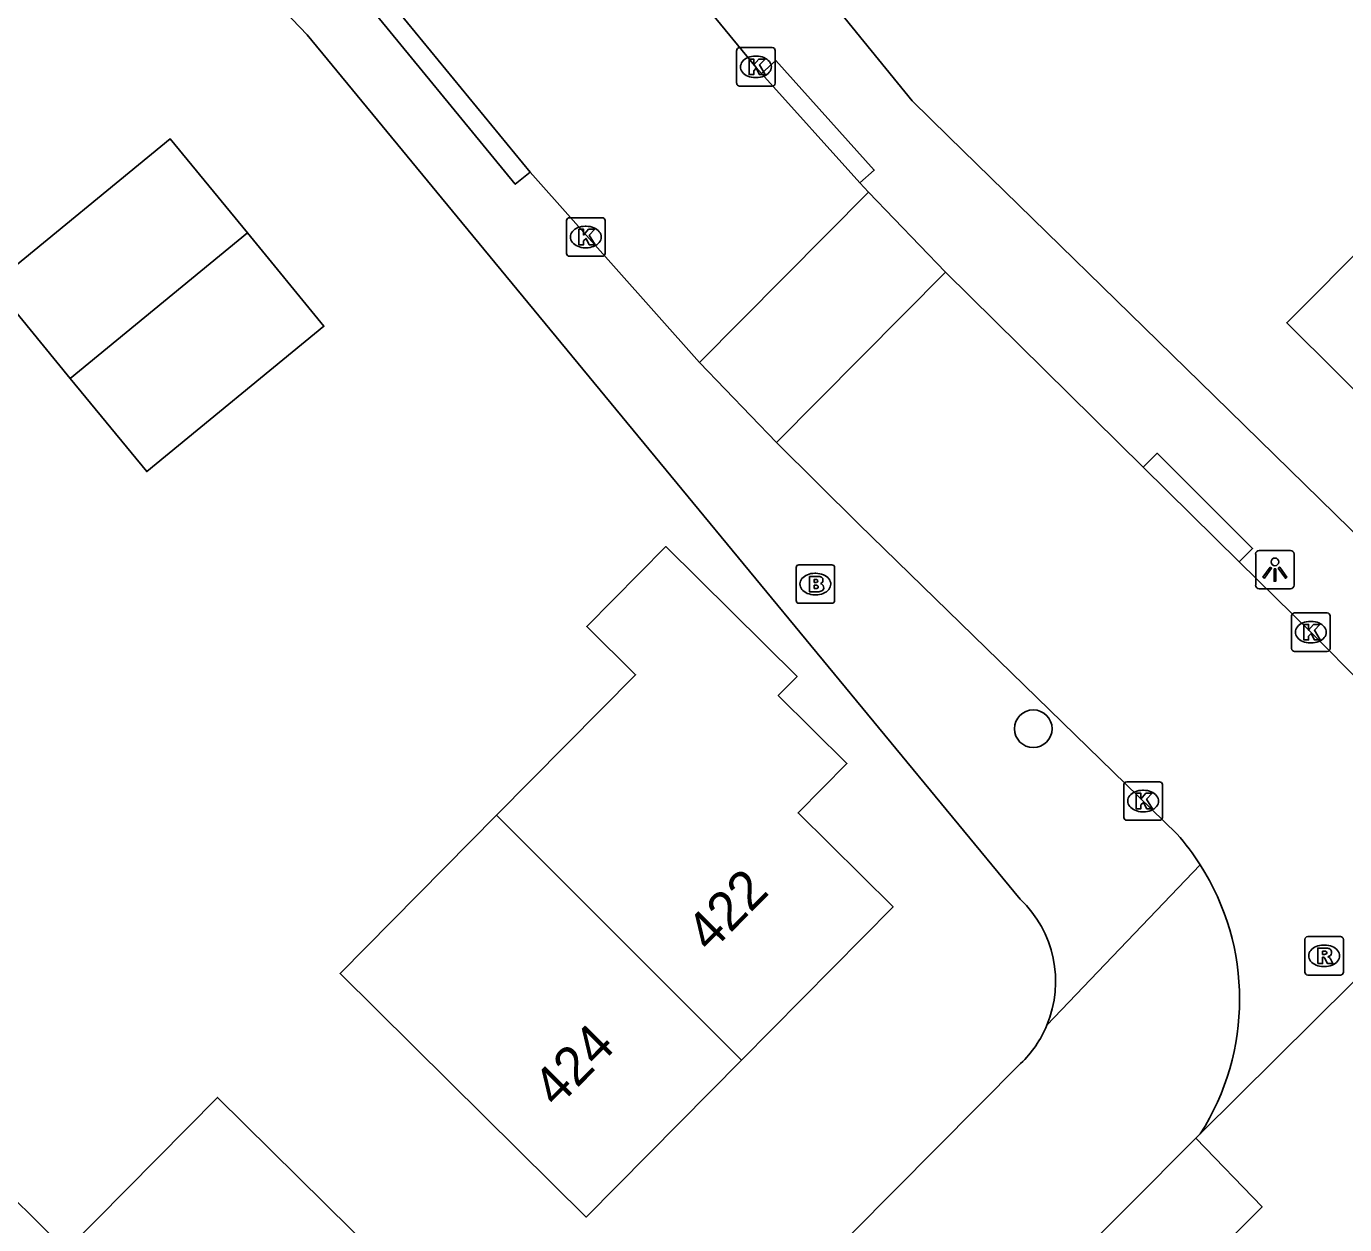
# Model space of a CAD drawing. Extents: x 157767 to 159171, y 387842 to 389425.
# Drawn here: x 158444.52 to 158478.77, y 388679.94 to 388711.07 of the extents above; entities that cross this region are included whole.
import ezdxf

# ---------------------------------------------------------------- set-up
doc = ezdxf.new("R2010")
doc.units = 0
for name, color, linetype in [('IMGEO_Boom', 7, 'Continuous'), ('IMGEO_Brandkraan', 7, 'Continuous'), ('IMGEO_Kolk', 7, 'Continuous'), ('IMGEO_Lichtpunt', 7, 'Continuous'), ('IMGEO_Muur', 7, 'Continuous'), ('IMGEO_Pand', 7, 'Continuous'), ('IMGEO_Pand_nummerreeks', 7, 'Continuous'), ('IMGEO_Rijbaan_lokaal_gesloten', 7, 'Continuous'), ('IMGEO_Rijbaan_lokaal_open', 7, 'Continuous'), ('IMGEO_Rioolput', 7, 'Continuous'), ('IMGEO_Voetpad_open', 7, 'Continuous')]:
    doc.layers.add(name, color=color, linetype=linetype)

msp = doc.modelspace()

# ---------------------------------------------------------------- linework, layer by layer
at = {"layer": 'IMGEO_Boom'}
msp.add_circle((158470.681, 388692.826), 0.489, dxfattribs=at)
at = {"layer": 'IMGEO_Brandkraan'}
for p, q in [((158464.518, 388696.157), (158464.518, 388697.009)), ((158464.593, 388697.083), (158465.445, 388697.083)), ((158465.006, 388696.863), (158465.031, 388696.863)), ((158465.519, 388697.009), (158465.519, 388696.157)), ((158465.029, 388696.303), (158465.004, 388696.303)), ((158465.445, 388696.083), (158464.593, 388696.083))]:
    msp.add_line(p, q, dxfattribs=at)
for points in [[(158464.518, 388696.157), (158464.518, 388697.009)], [(158464.593, 388697.083), (158465.445, 388697.083)], [(158465.519, 388697.009), (158465.519, 388696.157)], [(158464.866, 388696.783), (158464.866, 388696.383), (158465.079, 388696.383)], [(158465.097, 388696.783), (158464.866, 388696.783)], [(158465.045, 388696.702), (158464.991, 388696.702), (158464.991, 388696.626)], [(158464.991, 388696.626), (158465.044, 388696.626)], [(158465.053, 388696.55), (158464.991, 388696.55), (158464.991, 388696.469)], [(158464.991, 388696.469), (158465.053, 388696.469)], [(158465.445, 388696.083), (158464.593, 388696.083)]]:
    msp.add_lwpolyline(points, dxfattribs=at)
for centre, radius, start, end in [((158464.595, 388697.007), 0.0765, 91.552, 178.448), ((158464.595, 388697.007), 0.0765, 91.552, 178.448), ((158465.443, 388697.007), 0.0765, 1.552, 88.448), ((158465.443, 388697.007), 0.0765, 1.552, 88.448), ((158465.046, 388696.664), 0.0379, 267.8285, 90.9355), ((158465.054, 388696.509), 0.0404, 269.8759, 90.5077), ((158465.101, 388696.638), 0.145, 59.4692, 91.5367), ((158465.126, 388696.685), 0.0922, 285.5137, 58.1501), ((158465.131, 388696.493), 0.105, 301.3115, 78.989), ((158464.595, 388696.159), 0.0765, 181.552, 268.448), ((158464.595, 388696.159), 0.0765, 181.552, 268.448), ((158465.085, 388696.634), 0.251, 268.6676, 293.5347), ((158465.443, 388696.159), 0.0765, 271.552, 358.448), ((158465.443, 388696.159), 0.0765, 271.552, 358.448)]:
    msp.add_arc(centre, radius, start, end, dxfattribs=at)
for centre, major_axis, ratio, start_param, end_param in [((158465.005, 388696.583), (-0.387, 0.002), 0.722429, 4.712389, 7.853982), ((158465.03, 388696.583), (-0.39, 0.002), 0.717154, 1.570796, 4.712389)]:
    msp.add_ellipse(centre, major_axis=major_axis, ratio=ratio, start_param=start_param, end_param=end_param, dxfattribs=at)
at = {"layer": 'IMGEO_Kolk'}
for p, q in [((158463.049, 388710.518), (158463.901, 388710.518)), ((158462.974, 388709.592), (158462.974, 388710.444)), ((158463.462, 388710.298), (158463.487, 388710.298)), ((158463.975, 388710.444), (158463.975, 388709.592)), ((158463.901, 388709.518), (158463.049, 388709.518)), ((158463.485, 388709.738), (158463.46, 388709.738)), ((158458.628, 388706.098), (158459.48, 388706.098)), ((158458.553, 388705.172), (158458.553, 388706.024)), ((158459.041, 388705.878), (158459.066, 388705.878)), ((158459.554, 388706.024), (158459.554, 388705.172)), ((158459.48, 388705.098), (158458.628, 388705.098)), ((158459.064, 388705.318), (158459.039, 388705.318)), ((158477.466, 388695.833), (158478.318, 388695.833)), ((158477.391, 388694.907), (158477.391, 388695.759)), ((158477.879, 388695.613), (158477.904, 388695.613)), ((158478.392, 388695.759), (158478.392, 388694.907)), ((158478.318, 388694.833), (158477.466, 388694.833)), ((158477.902, 388695.053), (158477.877, 388695.053)), ((158473.034, 388690.521), (158473.034, 388691.373)), ((158473.109, 388691.447), (158473.961, 388691.447)), ((158474.035, 388691.373), (158474.035, 388690.521)), ((158473.522, 388691.227), (158473.547, 388691.227)), ((158473.545, 388690.667), (158473.52, 388690.667)), ((158473.961, 388690.447), (158473.109, 388690.447))]:
    msp.add_line(p, q, dxfattribs=at)
for points in [[(158463.049, 388710.518), (158463.901, 388710.518)], [(158462.974, 388709.592), (158462.974, 388710.444)], [(158463.295, 388710.218), (158463.418, 388710.218), (158463.418, 388710.067), (158463.548, 388710.218), (158463.712, 388710.218), (158463.566, 388710.067), (158463.719, 388709.818), (158463.567, 388709.818), (158463.482, 388709.982), (158463.418, 388709.915), (158463.418, 388709.818), (158463.295, 388709.818), (158463.295, 388710.218)], [(158463.975, 388710.444), (158463.975, 388709.592)], [(158463.901, 388709.518), (158463.049, 388709.518)], [(158458.628, 388706.098), (158459.48, 388706.098)], [(158458.553, 388705.172), (158458.553, 388706.024)], [(158458.874, 388705.798), (158458.997, 388705.798), (158458.997, 388705.647), (158459.127, 388705.798), (158459.291, 388705.798), (158459.145, 388705.647), (158459.298, 388705.398), (158459.146, 388705.398), (158459.061, 388705.562), (158458.997, 388705.495), (158458.997, 388705.398), (158458.874, 388705.398), (158458.874, 388705.798)], [(158459.554, 388706.024), (158459.554, 388705.172)], [(158459.48, 388705.098), (158458.628, 388705.098)], [(158477.466, 388695.833), (158478.318, 388695.833)], [(158477.391, 388694.907), (158477.391, 388695.759)], [(158477.712, 388695.533), (158477.835, 388695.533), (158477.835, 388695.382), (158477.965, 388695.533), (158478.129, 388695.533), (158477.983, 388695.382), (158478.136, 388695.133), (158477.984, 388695.133), (158477.899, 388695.297), (158477.835, 388695.23), (158477.835, 388695.133), (158477.712, 388695.133), (158477.712, 388695.533)], [(158478.392, 388695.759), (158478.392, 388694.907)], [(158478.318, 388694.833), (158477.466, 388694.833)], [(158473.034, 388690.521), (158473.034, 388691.373)], [(158473.109, 388691.447), (158473.961, 388691.447)], [(158474.035, 388691.373), (158474.035, 388690.521)], [(158473.355, 388691.147), (158473.478, 388691.147), (158473.478, 388690.996), (158473.608, 388691.147), (158473.772, 388691.147), (158473.626, 388690.996), (158473.779, 388690.747), (158473.627, 388690.747), (158473.542, 388690.911), (158473.478, 388690.844), (158473.478, 388690.747), (158473.355, 388690.747), (158473.355, 388691.147)], [(158473.961, 388690.447), (158473.109, 388690.447)]]:
    msp.add_lwpolyline(points, dxfattribs=at)
for centre, start, end in [((158463.051, 388710.442), 91.552, 178.448), ((158463.051, 388710.442), 91.552, 178.448), ((158463.899, 388710.442), 1.552, 88.448), ((158463.899, 388710.442), 1.552, 88.448), ((158463.051, 388709.594), 181.552, 268.448), ((158463.051, 388709.594), 181.552, 268.448), ((158463.899, 388709.594), 271.552, 358.448), ((158463.899, 388709.594), 271.552, 358.448), ((158458.63, 388706.022), 91.552, 178.448), ((158458.63, 388706.022), 91.552, 178.448), ((158459.478, 388706.022), 1.552, 88.448), ((158459.478, 388706.022), 1.552, 88.448), ((158458.63, 388705.174), 181.552, 268.448), ((158458.63, 388705.174), 181.552, 268.448), ((158459.478, 388705.174), 271.552, 358.448), ((158459.478, 388705.174), 271.552, 358.448), ((158477.468, 388695.757), 91.552, 178.448), ((158477.468, 388695.757), 91.552, 178.448), ((158478.316, 388695.757), 1.552, 88.448), ((158478.316, 388695.757), 1.552, 88.448), ((158477.468, 388694.909), 181.552, 268.448), ((158477.468, 388694.909), 181.552, 268.448), ((158478.316, 388694.909), 271.552, 358.448), ((158478.316, 388694.909), 271.552, 358.448), ((158473.111, 388691.371), 91.552, 178.448), ((158473.111, 388691.371), 91.552, 178.448), ((158473.959, 388691.371), 1.552, 88.448), ((158473.959, 388691.371), 1.552, 88.448), ((158473.111, 388690.523), 181.552, 268.448), ((158473.111, 388690.523), 181.552, 268.448), ((158473.959, 388690.523), 271.552, 358.448), ((158473.959, 388690.523), 271.552, 358.448)]:
    msp.add_arc(centre, 0.0765, start, end, dxfattribs=at)
for centre, major_axis, ratio, start_param, end_param in [((158463.461, 388710.018), (-0.387, 0.002), 0.722429, 4.712389, 7.853982), ((158463.486, 388710.018), (-0.39, 0.002), 0.717154, 1.570796, 4.712389), ((158459.04, 388705.598), (-0.387, 0.002), 0.722429, 4.712389, 7.853982), ((158459.065, 388705.598), (-0.39, 0.002), 0.717154, 1.570796, 4.712389), ((158477.878, 388695.333), (-0.387, 0.002), 0.722429, 4.712389, 7.853982), ((158477.903, 388695.333), (-0.39, 0.002), 0.717154, 1.570796, 4.712389), ((158473.521, 388690.947), (-0.387, 0.002), 0.722429, 4.712389, 7.853982), ((158473.546, 388690.947), (-0.39, 0.002), 0.717154, 1.570796, 4.712389)]:
    msp.add_ellipse(centre, major_axis=major_axis, ratio=ratio, start_param=start_param, end_param=end_param, dxfattribs=at)
at = {"layer": 'IMGEO_Lichtpunt'}
for p, q in [((158476.459, 388697.362), (158476.459, 388696.555)), ((158476.459, 388697.362), (158476.459, 388696.555)), ((158477.361, 388697.457), (158476.553, 388697.457)), ((158477.361, 388697.457), (158476.553, 388697.457)), ((158477.455, 388696.555), (158477.455, 388697.362)), ((158477.455, 388696.555), (158477.455, 388697.362)), ((158476.553, 388696.461), (158477.361, 388696.461)), ((158476.553, 388696.461), (158477.361, 388696.461))]:
    msp.add_line(p, q, dxfattribs=at)
for points in [[(158476.833, 388697.026), (158476.872, 388696.998), (158476.684, 388696.736), (158476.646, 388696.763), (158476.833, 388697.026)], [(158476.935, 388696.978), (158476.982, 388696.978), (158476.982, 388696.656), (158476.935, 388696.656), (158476.935, 388696.978)], [(158477.045, 388696.998), (158477.083, 388697.025), (158477.27, 388696.763), (158477.231, 388696.735), (158477.045, 388696.998)]]:
    msp.add_lwpolyline(points, dxfattribs=at)
msp.add_circle((158476.958, 388697.16), 0.0994, dxfattribs=at)
for centre, start, end in [((158476.553, 388697.362), 90, 180), ((158476.553, 388697.362), 90, 180), ((158477.361, 388697.362), 0, 90), ((158477.361, 388697.362), 0, 90), ((158476.553, 388696.555), 180, 270), ((158476.553, 388696.555), 180, 270), ((158477.361, 388696.555), 270, 0), ((158477.361, 388696.555), 270, 360)]:
    msp.add_arc(centre, 0.0946, start, end, dxfattribs=at)
at = {"layer": 'IMGEO_Muur'}
for points in [[(158468.482, 388708.212), (158475.377, 388701.475)], [(158455.716, 388706.125), (158461.554, 388699.052)]]:
    msp.add_lwpolyline(points, dxfattribs=at)
at = {"layer": 'IMGEO_Pand'}
for points in [[(158496.71, 388717.621), (158491.818, 388712.709), (158490.682, 388713.841), (158489, 388712.153), (158488.641, 388712.51), (158485.359, 388709.215), (158486.84, 388707.741), (158479.889, 388700.762), (158477.268, 388703.373), (158483.968, 388710.1), (158480.684, 388713.373), (158482.796, 388715.494), (158479.075, 388719.199)], [(158445.662, 388701.926), (158443.653, 388704.375), (158448.256, 388708.152), (158450.265, 388705.703)], [(158450.265, 388705.703), (158452.251, 388703.282), (158447.648, 388699.505), (158445.662, 388701.926)], [(158450.265, 388705.703), (158445.662, 388701.926)], [(158456.734, 388690.576), (158460.347, 388694.228), (158459.079, 388695.48), (158461.131, 388697.557), (158464.546, 388694.184), (158464.054, 388693.686), (158465.839, 388691.921), (158464.572, 388690.64), (158467.039, 388688.2), (158463.099, 388684.217)], [(158463.099, 388684.217), (158459.066, 388680.139), (158455.511, 388683.655), (158452.669, 388686.466), (158456.734, 388690.576)], [(158456.734, 388690.576), (158463.099, 388684.217)], [(158445.552, 388679.268), (158449.489, 388683.249), (158452.277, 388680.49), (158455.832, 388676.974), (158451.873, 388672.972)], [(158451.873, 388672.972), (158447.833, 388668.887), (158444.043, 388672.636), (158442.515, 388671.091), (158439.962, 388673.617), (158437.724, 388675.831), (158443.341, 388681.47), (158445.552, 388679.268)]]:
    msp.add_lwpolyline(points, dxfattribs=at)
at = {"layer": 'IMGEO_Rijbaan_lokaal_gesloten'}
for points in [[(158486.844, 388694.027), (158475.02, 388682.302)], [(158433.488, 388636.581), (158446.094, 388649.764), (158469.159, 388672.912), (158476.626, 388680.406), (158474.903, 388682.187)], [(158474.903, 388682.187), (158471.369, 388678.642)], [(158475.02, 388682.302), (158474.903, 388682.187)]]:
    msp.add_lwpolyline(points, dxfattribs=at)
at = {"layer": 'IMGEO_Rijbaan_lokaal_open'}
for points in [[(158463.622, 388709.845), (158463.485, 388710.004), (158451.545, 388724.505)], [(158449.446, 388717.234), (158457.606, 388707.285)], [(158466.177, 388707.004), (158463.622, 388709.845)], [(158462.008, 388702.338), (158457.606, 388707.285)], [(158462.008, 388702.338), (158466.402, 388706.763)], [(158466.402, 388706.763), (158466.177, 388707.004)], [(158466.402, 388706.763), (158468.399, 388704.685)], [(158468.399, 388704.685), (158464.006, 388700.262)], [(158468.399, 388704.685), (158473.539, 388699.621)], [(158464.006, 388700.262), (158462.008, 388702.338)], [(158474.413, 388690.093), (158466.152, 388698.136), (158464.006, 388700.262)], [(158473.539, 388699.621), (158476.032, 388697.164)], [(158476.032, 388697.164), (158477.888, 388695.335), (158479.268, 388693.947)]]:
    msp.add_lwpolyline(points, dxfattribs=at)
for centre, radius, start, end in [((158469.585, 388685.822), 6.446, 32.5603, 41.4989), ((158469.547, 388685.795), 6.493, 327.4547, 32.5781)]:
    msp.add_arc(centre, radius, start, end, dxfattribs=at)
at = {"layer": 'IMGEO_Rioolput'}
for p, q in [((158477.736, 388686.5), (158477.736, 388687.352)), ((158477.811, 388687.426), (158478.663, 388687.426)), ((158478.224, 388687.206), (158478.249, 388687.206)), ((158478.737, 388687.352), (158478.737, 388686.5)), ((158478.247, 388686.646), (158478.222, 388686.646)), ((158478.663, 388686.426), (158477.811, 388686.426))]:
    msp.add_line(p, q, dxfattribs=at)
for points in [[(158477.736, 388686.5), (158477.736, 388687.352)], [(158477.811, 388687.426), (158478.663, 388687.426)], [(158478.737, 388687.352), (158478.737, 388686.5)], [(158478.325, 388687.124), (158478.073, 388687.126), (158478.073, 388686.726)], [(158478.073, 388686.726), (158478.197, 388686.726), (158478.197, 388686.888), (158478.208, 388686.888)], [(158478.251, 388687.045), (158478.197, 388687.045), (158478.197, 388686.964)], [(158478.197, 388686.964), (158478.249, 388686.964)], [(158478.255, 388686.859), (158478.326, 388686.726), (158478.466, 388686.726), (158478.401, 388686.852)], [(158478.663, 388686.426), (158477.811, 388686.426)]]:
    msp.add_lwpolyline(points, dxfattribs=at)
for centre, radius, start, end in [((158477.813, 388687.35), 0.0765, 91.552, 178.448), ((158477.813, 388687.35), 0.0765, 91.552, 178.448), ((158478.661, 388687.35), 0.0765, 1.552, 88.448), ((158478.661, 388687.35), 0.0765, 1.552, 88.448), ((158478.207, 388686.835), 0.0533, 26.0293, 88.6989), ((158478.233, 388687.153), 0.19, 274.7715, 282.9687), ((158478.257, 388686.949), 0.0964, 77.0061, 93.1865), ((158478.271, 388687.006), 0.0378, 276.6634, 79.6772), ((158478.324, 388687.014), 0.109, 350.3612, 89.416), ((158478.322, 388687.014), 0.112, 277.5842, 350.9817), ((158478.306, 388686.799), 0.108, 29.5134, 73.7905), ((158477.813, 388686.502), 0.0765, 181.552, 268.448), ((158477.813, 388686.502), 0.0765, 181.552, 268.448), ((158478.661, 388686.502), 0.0765, 271.552, 358.448), ((158478.661, 388686.502), 0.0765, 271.552, 358.448)]:
    msp.add_arc(centre, radius, start, end, dxfattribs=at)
for centre, major_axis, ratio, start_param, end_param in [((158478.223, 388686.926), (-0.387, 0.002), 0.722429, 4.712389, 7.853982), ((158478.248, 388686.926), (-0.39, 0.002), 0.717154, 1.570796, 4.712389)]:
    msp.add_ellipse(centre, major_axis=major_axis, ratio=ratio, start_param=start_param, end_param=end_param, dxfattribs=at)
at = {"layer": 'IMGEO_Voetpad_open'}
for points in [[(158470.343, 388688.401), (158461.554, 388699.052), (158455.716, 388706.125), (158451.815, 388710.853), (158450.642, 388712.089), (158448.774, 388712.463), (158448.65, 388712.374), (158417.781, 388750)], [(158455.78, 388723.57), (158467.535, 388709.137), (158468.482, 388708.212), (158475.377, 388701.475), (158479.694, 388697.257)], [(158457.606, 388707.285), (158457.22, 388706.968), (158449.06, 388716.917), (158449.446, 388717.234)], [(158466.177, 388707.004), (158466.548, 388707.338), (158463.993, 388710.179), (158463.622, 388709.845)], [(158476.032, 388697.164), (158476.377, 388697.511), (158473.897, 388699.981), (158473.539, 388699.621)], [(158475.018, 388689.291), (158471.033, 388685.122)], [(158428.96, 388642.429), (158470.351, 388684.126)]]:
    msp.add_lwpolyline(points, dxfattribs=at)
for centre, radius, start, end in [((158468.306, 388686.26), 2.955, 337.3455, 46.4212), ((158468.288, 388686.27), 2.976, 313.8962, 337.3019)]:
    msp.add_arc(centre, radius, start, end, dxfattribs=at)

# ---------------------------------------------------------------- texts
at = {"layer": 'IMGEO_Pand_nummerreeks'}
for s, p in [('422', (158462.283, 388686.975)), ('424', (158458.298, 388682.947))]:
    msp.add_text(s, height=1, rotation=45.3145, dxfattribs=at).set_placement(p)

doc.saveas('drawing.dxf')
